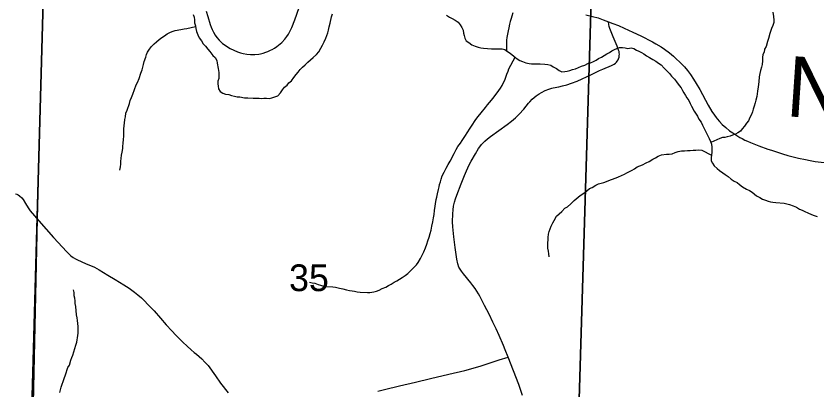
# Model space of a CAD drawing. Extents: x -7.9 to 76.1, y 0 to 22.
# Drawn here: x 5.35 to 6.604, y 16.568 to 17.154 of the extents above; entities that cross this region are included whole.
import ezdxf

# ---------------------------------------------------------------- set-up
doc = ezdxf.new("R2010")
doc.units = 0
for name, color, linetype in [('DV_X_Township_Line', 7, 'Continuous'), ('GM_X_Minor_River', 7, 'Continuous'), ('GM_X_Minor_River_Text', 7, 'Continuous'), ('GM_X_Section', 7, 'Continuous'), ('GM_X_Section_Text', 7, 'Continuous'), ('GM_X_State_Route', 7, 'Continuous'), ('GM_X_Township_Road', 7, 'Continuous')]:
    doc.layers.add(name, color=color, linetype=linetype)

msp = doc.modelspace()

# ---------------------------------------------------------------- linework, layer by layer
at = {"layer": 'DV_X_Township_Line'}
msp.add_lwpolyline([(5.3187, 14.1), (5.3187, 14.1), (5.3308, 14.5457), (5.3468, 15.1527), (5.3492, 15.2488), (5.3496, 15.269), (5.3835, 16.8368), (5.4044, 17.6173), (5.4237, 18.2356), (4.9631, 18.2309), (4.7878, 18.2356), (4.712, 18.2376), (4.641, 18.2398), (3.9131, 18.2522), (2.8136, 18.2741), (2.7747, 18.2739), (2.7625, 18.2742), (2.7582, 18.2743), (2.1, 18.2862)], dxfattribs=at)
at = {"layer": 'GM_X_Minor_River'}
for points in [[(6.5351, 17.1597), (6.5363, 17.1532), (6.5368, 17.1475), (6.5368, 17.1434), (6.5354, 17.1392), (6.5332, 17.1342), (6.5306, 17.1262), (6.5284, 17.1186), (6.527, 17.114), (6.5248, 17.1063), (6.5222, 17.1017), (6.5215, 17.0972), (6.5197, 17.0934), (6.519, 17.0888), (6.5191, 17.0835), (6.5184, 17.0781), (6.5173, 17.0736), (6.5159, 17.0682), (6.5148, 17.064), (6.5141, 17.0583), (6.5135, 17.0507), (6.5124, 17.0427), (6.5114, 17.0359), (6.5107, 17.0317), (6.5104, 17.0279), (6.5089, 17.0218), (6.5078, 17.018), (6.506, 17.0126), (6.5046, 17.0077), (6.5035, 17.0035), (6.502, 16.9993), (6.4994, 16.9947), (6.4972, 16.9897), (6.4943, 16.9859), (6.4909, 16.9813), (6.4872, 16.977), (6.4846, 16.9732), (6.4804, 16.9709), (6.4767, 16.9685), (6.4721, 16.9673), (6.4684, 16.9657), (6.4638, 16.9645), (6.4601, 16.9637), (6.4563, 16.9633), (6.4525, 16.9621), (6.4382, 16.9559)], [(5.6277, 17.1563), (5.6289, 17.1522), (5.6294, 17.148), (5.6298, 17.1431), (5.631, 17.1385), (5.6318, 17.1343), (5.6327, 17.1294), (5.6346, 17.1241), (5.637, 17.1196), (5.6404, 17.1147), (5.6432, 17.1102), (5.6466, 17.1064), (5.6505, 17.1019), (5.6536, 17.0982), (5.6582, 17.0921), (5.662, 17.0888), (5.6644, 17.0843), (5.6652, 17.0797), (5.6668, 17.0714), (5.6677, 17.0653), (5.6678, 17.0558), (5.6664, 17.0516), (5.666, 17.0478), (5.6665, 17.044), (5.6673, 17.0398), (5.6696, 17.0357), (5.6738, 17.0331), (5.6784, 17.0316), (5.6833, 17.0306), (5.6875, 17.0295), (5.6925, 17.0284), (5.6966, 17.0273), (5.7004, 17.027), (5.708, 17.0256), (5.713, 17.0256), (5.7217, 17.025), (5.7308, 17.0251), (5.7346, 17.0248), (5.7384, 17.0249), (5.7422, 17.0249), (5.7464, 17.0246), (5.7505, 17.0254), (5.7554, 17.027), (5.7599, 17.0289), (5.7644, 17.0336), (5.7674, 17.0382), (5.7708, 17.0424), (5.7745, 17.0455), (5.7775, 17.0493), (5.7816, 17.0524), (5.7853, 17.0574), (5.7887, 17.062), (5.7917, 17.0659), (5.795, 17.0701), (5.7988, 17.0739), (5.8029, 17.0774), (5.807, 17.0813), (5.8115, 17.0851), (5.8156, 17.089), (5.8205, 17.0936), (5.8242, 17.0978), (5.8272, 17.1036), (5.8298, 17.1082), (5.8327, 17.1132), (5.8353, 17.1193), (5.8367, 17.1231), (5.8386, 17.1277), (5.8393, 17.1319), (5.8407, 17.1368), (5.8422, 17.1426), (5.8443, 17.1525), (5.8458, 17.157)], [(6.024, 17.1549), (6.029, 17.152), (6.0332, 17.1497), (6.0378, 17.1471), (6.0424, 17.1442), (6.0458, 17.14), (6.0482, 17.1359), (6.0501, 17.1314), (6.0509, 17.1272), (6.0517, 17.1234), (6.0529, 17.1192), (6.0553, 17.1151), (6.0591, 17.1121), (6.0637, 17.1087), (6.069, 17.1065), (6.074, 17.1051), (6.0782, 17.104), (6.0824, 17.1033), (6.0945, 17.1023), (6.1074, 17.1025), (6.1112, 17.1022), (6.1157, 17.1015), (6.1196, 17.0981), (6.1238, 17.0955), (6.1295, 17.091), (6.1349, 17.0869), (6.1391, 17.0843), (6.1433, 17.0825), (6.1483, 17.0806), (6.1536, 17.0792), (6.1574, 17.0789), (6.1707, 17.079), (6.1783, 17.0784), (6.1828, 17.0781), (6.1874, 17.077), (6.1912, 17.0744), (6.1965, 17.0718), (6.2008, 17.0684), (6.2046, 17.0666), (6.2095, 17.0667), (6.2133, 17.0675), (6.2174, 17.0683), (6.2216, 17.0699), (6.2261, 17.0711), (6.231, 17.073), (6.2356, 17.075), (6.2408, 17.077), (6.2457, 17.0793), (6.2495, 17.0805), (6.2544, 17.0825), (6.2586, 17.0844), (6.2623, 17.0872)], [(6.1282, 17.1586), (6.1264, 17.1537), (6.1257, 17.1499), (6.1239, 17.1453), (6.1228, 17.1411), (6.1217, 17.1354), (6.121, 17.1308), (6.1189, 17.1201), (6.1182, 17.1159), (6.1181, 17.0994)], [(5.5128, 16.9123), (5.5139, 16.9177), (5.5142, 16.9218), (5.5141, 16.9264), (5.5148, 16.9306), (5.5155, 16.9359), (5.5162, 16.9405), (5.5173, 16.9462), (5.5172, 16.95), (5.5179, 16.9542), (5.5182, 16.9607), (5.5189, 16.9652), (5.5188, 16.9702), (5.5191, 16.9766), (5.5194, 16.9823), (5.5201, 16.9861), (5.5204, 16.9915), (5.5215, 16.996), (5.5222, 17.0014), (5.524, 17.0063), (5.5277, 17.017), (5.5291, 17.0216), (5.531, 17.0262), (5.5328, 17.0312), (5.5357, 17.0388), (5.5383, 17.046), (5.5401, 17.0499), (5.5427, 17.056), (5.5456, 17.0644), (5.5474, 17.0694), (5.5496, 17.0777), (5.551, 17.0827), (5.5532, 17.0892), (5.5543, 17.0934), (5.5561, 17.0972), (5.5591, 17.1018), (5.5621, 17.106), (5.5662, 17.1103), (5.5699, 17.1134), (5.5744, 17.1168), (5.5786, 17.1203), (5.5827, 17.123), (5.5868, 17.1261), (5.591, 17.1281), (5.5947, 17.1293), (5.5993, 17.1309), (5.6084, 17.1325), (5.6133, 17.1337), (5.6178, 17.1345), (5.6313, 17.1373)], [(6.2623, 17.0872), (6.2672, 17.0895), (6.271, 17.0918), (6.2751, 17.0945), (6.2796, 17.0969), (6.2834, 17.0992), (6.2871, 17.1012), (6.2909, 17.1027), (6.2954, 17.1043), (6.3, 17.1044), (6.3038, 17.1041), (6.3084, 17.103), (6.3133, 17.1038), (6.3178, 17.1031), (6.3217, 17.1005), (6.3255, 17.099), (6.3297, 17.0964), (6.3335, 17.0946), (6.3377, 17.0916), (6.3423, 17.0886), (6.3476, 17.0857), (6.3519, 17.0831), (6.3564, 17.0801), (6.3603, 17.0775), (6.3653, 17.0719), (6.3691, 17.0677), (6.3734, 17.0636), (6.3768, 17.0595), (6.3811, 17.055), (6.3845, 17.0508), (6.3884, 17.0452), (6.3915, 17.0414), (6.3938, 17.0373), (6.3961, 17.0335), (6.3985, 17.0294), (6.4008, 17.0256), (6.4035, 17.0215), (6.4059, 17.0169), (6.4078, 17.0128), (6.4121, 17.0045), (6.4175, 16.997), (6.4195, 16.9924), (6.4229, 16.9875), (6.4249, 16.9826), (6.4335, 16.966), (6.4358, 16.9619), (6.4378, 16.9573), (6.439, 16.9532), (6.4398, 16.9486), (6.4399, 16.9399), (6.4392, 16.9361), (6.4389, 16.9315), (6.4389, 16.927), (6.4409, 16.9232), (6.4432, 16.919), (6.4482, 16.9149), (6.452, 16.912), (6.457, 16.9082), (6.4609, 16.9056), (6.4651, 16.9023), (6.4701, 16.8981), (6.4747, 16.8952), (6.4792, 16.893), (6.4831, 16.89), (6.488, 16.8862), (6.4942, 16.8825), (6.4987, 16.8803), (6.503, 16.8777), (6.5095, 16.8721), (6.5148, 16.8695), (6.519, 16.8669), (6.5236, 16.8651), (6.5278, 16.864), (6.5316, 16.8629), (6.5354, 16.8622), (6.54, 16.8615), (6.5529, 16.8605), (6.557, 16.8598), (6.5616, 16.8584), (6.5669, 16.8566), (6.5723, 16.8544), (6.5773, 16.8514), (6.5811, 16.8495), (6.5856, 16.8477), (6.5902, 16.8455), (6.596, 16.8429), (6.5998, 16.8411), (6.6047, 16.8396)], [(5.8099, 16.7371), (5.814, 16.736), (5.8178, 16.7353), (5.8232, 16.7331), (5.827, 16.732), (5.8323, 16.7306), (5.8365, 16.7302), (5.846, 16.7296), (5.8505, 16.7289), (5.8566, 16.7275), (5.862, 16.7264), (5.8677, 16.725), (5.8722, 16.7239), (5.8764, 16.7232), (5.8802, 16.7225), (5.8844, 16.7218), (5.8893, 16.7211), (5.9003, 16.7205), (5.9041, 16.7205), (5.9102, 16.7218), (5.9147, 16.723), (5.9189, 16.7245), (5.9237, 16.7269), (5.929, 16.7292), (5.9335, 16.7316), (5.9377, 16.7339), (5.9422, 16.7366), (5.9463, 16.739), (5.9508, 16.7417), (5.9546, 16.744), (5.9595, 16.7475), (5.9636, 16.7506), (5.9733, 16.7599), (5.9775, 16.7641), (5.9797, 16.7679), (5.9834, 16.7737), (5.9856, 16.7779), (5.9886, 16.7844), (5.9915, 16.7905), (5.9933, 16.7962), (5.9951, 16.8016), (5.997, 16.8073), (5.9988, 16.813), (6.0002, 16.8184), (6.0013, 16.8248), (6.0027, 16.8313), (6.0037, 16.8378), (6.0048, 16.8427), (6.0055, 16.8492), (6.0083, 16.8663), (6.009, 16.8701), (6.0101, 16.8755), (6.0115, 16.8819), (6.0126, 16.8861), (6.0133, 16.89), (6.0147, 16.8941), (6.0158, 16.898), (6.0176, 16.9033), (6.0206, 16.909), (6.0239, 16.9152), (6.0269, 16.9213), (6.0298, 16.9263), (6.0361, 16.9385), (6.0394, 16.9446), (6.042, 16.9492), (6.0461, 16.9546), (6.0487, 16.9588), (6.0528, 16.9653), (6.0576, 16.9726), (6.0602, 16.9765), (6.0632, 16.9814), (6.0702, 16.9918), (6.0736, 16.9964), (6.0784, 17.0022), (6.0852, 17.0106), (6.0885, 17.0145), (6.0945, 17.0221), (6.099, 17.0271), (6.1064, 17.0371), (6.109, 17.041), (6.1116, 17.0452), (6.116, 17.0551), (6.1189, 17.0628), (6.1208, 17.0673), (6.1219, 17.0712), (6.1319, 17.0892)], [(6.1851, 16.7768), (6.1843, 16.7814), (6.1838, 16.7852), (6.183, 16.7901), (6.1829, 16.7985), (6.1836, 16.803), (6.1835, 16.8068), (6.1842, 16.8121), (6.1849, 16.8163), (6.1864, 16.8205), (6.1882, 16.8247), (6.1908, 16.8297), (6.1926, 16.8335), (6.1967, 16.8401), (6.2005, 16.8439), (6.205, 16.8478), (6.2098, 16.8528), (6.2136, 16.8551), (6.2188, 16.8597), (6.2241, 16.8647), (6.2338, 16.8725), (6.2391, 16.8763), (6.2439, 16.8798), (6.2484, 16.8837), (6.2522, 16.8853), (6.2579, 16.8888), (6.2624, 16.8907), (6.2665, 16.8919), (6.2707, 16.8931), (6.2748, 16.8947), (6.2786, 16.8963), (6.2828, 16.8975), (6.2899, 16.9002), (6.2937, 16.9018), (6.2982, 16.9038), (6.3031, 16.9061), (6.3069, 16.9081), (6.311, 16.91), (6.3148, 16.9123), (6.3185, 16.9143), (6.3227, 16.9174), (6.3268, 16.919), (6.3313, 16.9209), (6.337, 16.924), (6.3415, 16.926), (6.3475, 16.9295), (6.3517, 16.9315), (6.3558, 16.9342), (6.3607, 16.9365), (6.3687, 16.9374), (6.3728, 16.9375), (6.3774, 16.9379), (6.3823, 16.9399), (6.3868, 16.9414), (6.3921, 16.9427), (6.397, 16.9427), (6.4019, 16.9432), (6.4057, 16.9432), (6.4103, 16.9437), (6.4148, 16.9437), (6.4194, 16.9442), (6.4239, 16.9439), (6.4392, 16.9357)], [(5.4186, 16.5642), (5.4208, 16.5726), (5.4223, 16.5772), (5.4241, 16.5814), (5.4255, 16.586), (5.4277, 16.5917), (5.4314, 16.6031), (5.4336, 16.607), (5.4358, 16.6146), (5.4376, 16.6188), (5.4391, 16.6226), (5.4405, 16.6276), (5.4438, 16.6379), (5.4452, 16.6428), (5.447, 16.6531), (5.4473, 16.6569), (5.4472, 16.6634), (5.4472, 16.6675), (5.4463, 16.677), (5.4459, 16.6808), (5.445, 16.6858), (5.4437, 16.6986), (5.4429, 16.7036), (5.4425, 16.7074), (5.442, 16.7119), (5.4412, 16.7157), (5.4411, 16.7206), (5.4403, 16.7248)]]:
    msp.add_lwpolyline(points, dxfattribs=at)
at = {"layer": 'GM_X_Section'}
for points in [[(5.3971, 17.3953), (5.3953, 17.2709), (5.3702, 16.3705), (4.3656, 16.3922), (4.3909, 17.4116)], [(5.3953, 17.2709), (6.2529, 17.2478), (6.2227, 16.2415), (5.3678, 16.2579), (5.3702, 16.3705)], [(6.2529, 17.2478), (7.2713, 17.2194), (7.2312, 16.2186), (6.2227, 16.2415)]]:
    msp.add_lwpolyline(points, close=True, dxfattribs=at)
at = {"layer": 'GM_X_State_Route'}
for points in [[(5.6478, 17.1613), (5.6504, 17.1532), (5.6541, 17.1407), (5.6557, 17.1362), (5.6571, 17.1327), (5.6592, 17.1284), (5.662, 17.1236), (5.6647, 17.12), (5.6684, 17.1158), (5.6737, 17.111), (5.6776, 17.1082), (5.6814, 17.1056), (5.6857, 17.103), (5.6911, 17.1001), (5.6968, 17.0977), (5.7016, 17.0961), (5.7057, 17.0951), (5.7118, 17.0939), (5.7174, 17.0935), (5.7241, 17.0936), (5.7301, 17.0942), (5.7328, 17.0947), (5.7369, 17.0956), (5.7414, 17.0971), (5.7442, 17.0981), (5.7487, 17.1001), (5.7512, 17.1013), (5.7548, 17.1034), (5.7588, 17.1061), (5.7663, 17.1122), (5.7709, 17.1174), (5.7742, 17.1219), (5.7766, 17.1254), (5.7795, 17.1306), (5.7819, 17.1359), (5.7865, 17.1479), (5.7934, 17.167)], [(6.2424, 17.1556), (6.2531, 17.1531), (6.2615, 17.1508), (6.2697, 17.148), (6.278, 17.1448), (6.2847, 17.1423), (6.2934, 17.1387), (6.3027, 17.1347), (6.3159, 17.1286), (6.3284, 17.1228), (6.3467, 17.1136), (6.3523, 17.1104), (6.3605, 17.1055), (6.3656, 17.102), (6.3734, 17.0961), (6.3798, 17.0908), (6.3846, 17.0864), (6.389, 17.0822), (6.3967, 17.074), (6.4014, 17.0686), (6.4062, 17.0624), (6.4113, 17.0549), (6.4154, 17.0482), (6.4209, 17.0385), (6.4341, 17.0144), (6.4399, 17.0044), (6.4438, 16.9985), (6.4466, 16.9948), (6.4481, 16.9929), (6.452, 16.9884), (6.4562, 16.9839), (6.4618, 16.9789), (6.4676, 16.9741), (6.4725, 16.9706), (6.4787, 16.9665), (6.4837, 16.9636), (6.4871, 16.9618), (6.4915, 16.9595), (6.4958, 16.9576), (6.5001, 16.9558), (6.5136, 16.9505), (6.5275, 16.9454), (6.5333, 16.9434), (6.5503, 16.9377), (6.5589, 16.9351), (6.567, 16.9331), (6.5755, 16.9311), (6.5864, 16.9289), (6.594, 16.9274), (6.6017, 16.9261), (6.6159, 16.9243)]]:
    msp.add_lwpolyline(points, dxfattribs=at)
at = {"layer": 'GM_X_Township_Road'}
for points in [[(6.1434, 16.5595), (6.1373, 16.5766), (6.129, 16.5981), (6.1208, 16.6196), (6.1163, 16.6309), (6.1135, 16.6377), (6.1068, 16.6531), (6.1019, 16.6637), (6.0968, 16.6743), (6.0908, 16.6868), (6.084, 16.7002), (6.0782, 16.7117), (6.0764, 16.715), (6.0743, 16.7186), (6.0716, 16.7227), (6.0689, 16.7268), (6.0654, 16.7317), (6.0626, 16.7356), (6.0508, 16.7499), (6.0475, 16.7539), (6.0454, 16.7573), (6.0438, 16.7606), (6.0421, 16.7658), (6.0405, 16.7729), (6.038, 16.7911), (6.0356, 16.8081), (6.034, 16.8235), (6.0335, 16.8312), (6.0339, 16.8439), (6.0345, 16.85), (6.0354, 16.8557), (6.0369, 16.8622), (6.0382, 16.8674), (6.0402, 16.8732), (6.047, 16.8909), (6.0525, 16.904), (6.0554, 16.9111), (6.0599, 16.9205), (6.0627, 16.9264), (6.0694, 16.938), (6.0742, 16.9461), (6.0764, 16.9491), (6.0792, 16.9526), (6.0842, 16.9579), (6.0883, 16.9615), (6.0932, 16.9653), (6.119, 16.9839), (6.1259, 16.9892), (6.1321, 16.9944), (6.1382, 16.9999), (6.1456, 17.0078), (6.1492, 17.0124), (6.1528, 17.0173), (6.1545, 17.0193), (6.1585, 17.0235), (6.1645, 17.0286), (6.1691, 17.0319), (6.1732, 17.0342), (6.1788, 17.037), (6.1846, 17.0393), (6.189, 17.0406), (6.1914, 17.0412), (6.2004, 17.0431), (6.2057, 17.0443), (6.2125, 17.0462), (6.2198, 17.0485), (6.2288, 17.0519), (6.2511, 17.0622), (6.2639, 17.0683), (6.2689, 17.0706), (6.2827, 17.0763), (6.2867, 17.0783), (6.2891, 17.0801), (6.2904, 17.0814), (6.2917, 17.0832), (6.2929, 17.085), (6.2936, 17.0868), (6.2945, 17.0896), (6.2949, 17.092), (6.295, 17.0941), (6.2949, 17.096), (6.2945, 17.0981), (6.2937, 17.1005), (6.2914, 17.1065), (6.2854, 17.1214), (6.2802, 17.1344), (6.2792, 17.1375), (6.2784, 17.1407), (6.278, 17.1448)], [(5.3494, 16.8753), (5.3513, 16.8745), (5.3533, 16.8735), (5.3554, 16.8721), (5.3594, 16.8688), (5.3613, 16.8662), (5.3649, 16.8599), (5.369, 16.8533), (5.3725, 16.8484), (5.3857, 16.8332)], [(5.3857, 16.8332), (5.4088, 16.8068), (5.4295, 16.7844), (5.4327, 16.7812), (5.4361, 16.7782), (5.4395, 16.7756), (5.4432, 16.7734), (5.4465, 16.7718), (5.459, 16.7662), (5.4728, 16.7603), (5.4804, 16.7563), (5.4939, 16.748), (5.5055, 16.7408), (5.5189, 16.7326), (5.5272, 16.7272), (5.5358, 16.7212), (5.5408, 16.7172), (5.5467, 16.7121), (5.5519, 16.7069), (5.5559, 16.7026), (5.5664, 16.6917), (5.5762, 16.6803), (5.585, 16.6702), (5.5942, 16.6606), (5.6004, 16.654), (5.6052, 16.649), (5.6114, 16.6431), (5.6182, 16.6365), (5.6245, 16.6308), (5.629, 16.6269), (5.6325, 16.624), (5.6413, 16.6165), (5.646, 16.6117), (5.6509, 16.6063), (5.6623, 16.5902), (5.6703, 16.5788), (5.6821, 16.5635)], [(5.9165, 16.5663), (5.9273, 16.5689), (5.9504, 16.5742), (5.9756, 16.5803), (5.999, 16.5857), (6.0278, 16.5926), (6.053, 16.5986), (6.0662, 16.6022), (6.0786, 16.6059), (6.0925, 16.6104), (6.1065, 16.615), (6.1208, 16.6196)]]:
    msp.add_lwpolyline(points, dxfattribs=at)

# ---------------------------------------------------------------- texts
at = {"layer": 'GM_X_Minor_River_Text'}
msp.add_text('N', height=0.0947, rotation=356.1348, dxfattribs=at).set_placement((6.5544, 16.9969))
at = {"layer": 'GM_X_Section_Text'}
msp.add_text('35', height=0.04186, rotation=0, dxfattribs=at).set_placement((5.7777, 16.7228))

doc.saveas('drawing.dxf')
